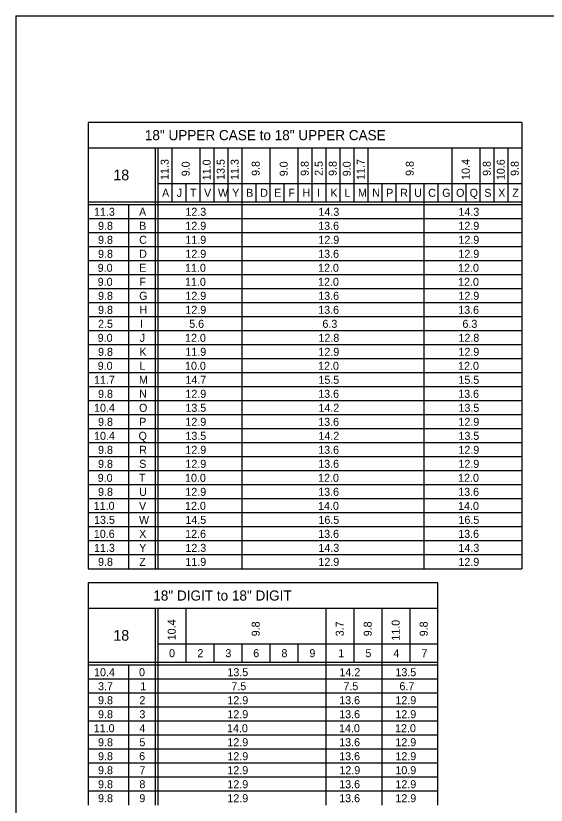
# Model space of a CAD drawing. Extents: x 638421 to 641849, y 297270 to 299646.
# Drawn here: x 640143.3 to 640342.2, y 297552.6 to 297848.6 of the extents above; entities that cross this region are included whole.
import ezdxf

# ---------------------------------------------------------------- set-up
doc = ezdxf.new("R2010")
doc.units = 0
doc.layers.add('1', color=7, linetype='Continuous')
doc.layers.add('2', color=7, linetype='Continuous')

msp = doc.modelspace()

# ---------------------------------------------------------------- linework, layer by layer
at = {"layer": '1'}
for q in [(640929.31, 297848.63), (640143.31, 297284.63)]:
    msp.add_line((640143.31, 297848.63), q, dxfattribs=at)
at = {"layer": '2'}
for p, q in [((640333.01, 297808.63), (640170.51, 297808.63)), ((640170.51, 297808.63), (640170.51, 297641.25)), ((640333.01, 297808.63), (640333.01, 297641.25)), ((640170.51, 297799.13), (640333.01, 297799.13)), ((640195.51, 297799.13), (640195.51, 297641.25)), ((640196.51, 297799.13), (640196.51, 297641.25)), ((640201.76, 297799.13), (640201.76, 297778.75)), ((640212.26, 297799.13), (640212.26, 297778.75)), ((640217.51, 297799.13), (640217.51, 297778.75)), ((640222.76, 297799.13), (640222.76, 297778.75)), ((640228.01, 297799.13), (640228.01, 297641.25)), ((640238.51, 297799.13), (640238.51, 297778.75)), ((640249.01, 297799.13), (640249.01, 297778.75)), ((640254.26, 297799.13), (640254.26, 297778.75)), ((640259.51, 297799.13), (640259.51, 297778.75)), ((640264.76, 297799.13), (640264.76, 297778.75)), ((640270.01, 297799.13), (640270.01, 297778.75)), ((640275.26, 297799.13), (640275.26, 297778.75)), ((640306.76, 297799.13), (640306.76, 297778.75)), ((640317.26, 297799.13), (640317.26, 297778.75)), ((640322.51, 297799.13), (640322.51, 297778.75)), ((640327.76, 297799.13), (640327.76, 297778.75)), ((640196.51, 297785.75), (640333.01, 297785.75)), ((640207.01, 297785.75), (640207.01, 297778.75)), ((640233.26, 297785.75), (640233.26, 297778.75)), ((640243.76, 297785.75), (640243.76, 297778.75)), ((640280.51, 297785.75), (640280.51, 297778.75)), ((640285.76, 297785.75), (640285.76, 297778.75)), ((640291.01, 297785.75), (640291.01, 297778.75)), ((640291.01, 297785.75), (640291.01, 297778.75)), ((640296.26, 297785.75), (640296.26, 297641.25)), ((640301.51, 297785.75), (640301.51, 297778.75)), ((640312.01, 297785.75), (640312.01, 297778.75)), ((640333.01, 297778.75), (640170.51, 297778.75)), ((640333.01, 297777.75), (640170.51, 297777.75)), ((640185.51, 297777.75), (640185.51, 297641.25)), ((640333.01, 297772.5), (640170.51, 297772.5)), ((640333.01, 297767.25), (640170.51, 297767.25)), ((640333.01, 297762), (640170.51, 297762)), ((640333.01, 297756.75), (640170.51, 297756.75)), ((640333.01, 297751.5), (640170.51, 297751.5)), ((640333.01, 297746.25), (640170.51, 297746.25)), ((640333.01, 297741), (640170.51, 297741)), ((640333.01, 297735.75), (640170.51, 297735.75)), ((640333.01, 297730.5), (640170.51, 297730.5)), ((640333.01, 297725.25), (640170.51, 297725.25)), ((640333.01, 297720), (640170.51, 297720)), ((640333.01, 297714.75), (640170.51, 297714.75)), ((640333.01, 297709.5), (640170.51, 297709.5)), ((640333.01, 297704.25), (640170.51, 297704.25)), ((640333.01, 297699), (640170.51, 297699)), ((640333.01, 297693.75), (640170.51, 297693.75)), ((640333.01, 297688.5), (640170.51, 297688.5)), ((640333.01, 297683.25), (640170.51, 297683.25)), ((640333.01, 297678), (640170.51, 297678)), ((640333.01, 297672.75), (640170.51, 297672.75)), ((640333.01, 297667.5), (640170.51, 297667.5)), ((640333.01, 297662.25), (640170.51, 297662.25)), ((640333.01, 297657), (640170.51, 297657)), ((640333.01, 297651.75), (640170.51, 297651.75)), ((640333.01, 297646.5), (640170.51, 297646.5)), ((640170.51, 297641.25), (640170.51, 297641.25)), ((640170.51, 297641.25), (640333.01, 297641.25)), ((640301.51, 297636), (640170.51, 297636)), ((640170.51, 297636), (640170.51, 297552.63)), ((640301.51, 297552.63), (640301.51, 297636)), ((640170.51, 297626.5), (640301.51, 297626.5)), ((640195.51, 297626.5), (640195.51, 297552.63)), ((640196.51, 297626.5), (640196.51, 297552.63)), ((640207.01, 297626.5), (640207.01, 297606.13)), ((640259.51, 297626.5), (640259.51, 297552.63)), ((640270.01, 297626.5), (640270.01, 297606.13)), ((640280.51, 297626.5), (640280.51, 297552.63)), ((640291.01, 297626.5), (640291.01, 297606.13)), ((640196.51, 297613.13), (640301.51, 297613.13)), ((640217.51, 297613.13), (640217.51, 297606.13)), ((640228.01, 297613.13), (640228.01, 297606.13)), ((640238.51, 297613.13), (640238.51, 297606.13)), ((640249.01, 297613.13), (640249.01, 297606.13)), ((640301.51, 297606.13), (640170.51, 297606.13)), ((640301.51, 297605.13), (640170.51, 297605.13)), ((640185.51, 297605.13), (640185.51, 297552.63)), ((640301.51, 297599.88), (640170.51, 297599.88)), ((640301.51, 297594.63), (640170.51, 297594.63)), ((640301.51, 297589.38), (640170.51, 297589.38)), ((640301.51, 297584.13), (640170.51, 297584.13)), ((640301.51, 297578.88), (640170.51, 297578.88)), ((640301.51, 297573.63), (640170.51, 297573.63)), ((640301.51, 297568.38), (640170.51, 297568.38)), ((640301.51, 297563.13), (640170.51, 297563.13)), ((640301.51, 297557.88), (640170.51, 297557.88))]:
    msp.add_line(p, q, dxfattribs=at)

# ---------------------------------------------------------------- texts
for s, height, p in [('18" UPPER CASE to 18" UPPER CASE', 3.8, (640191.7, 297801.98)), ('18', 4, (640179.88, 297786.94)), ('A', 3, (640198.16, 297780.75)), ('J', 3, (640203.64, 297780.75)), ('T', 3, (640208.64, 297780.75)), ('V', 3, (640213.91, 297780.75)), ('W', 3, (640219.13, 297780.75)), ('Y', 3, (640224.44, 297780.75)), ('B', 3, (640229.7, 297780.75)), ('D', 3, (640234.95, 297780.75)), ('E', 3, (640240.22, 297780.75)), ('F', 3, (640245.52, 297780.75)), ('H', 3, (640250.79, 297780.75)), ('I', 3, (640256.2, 297780.75)), ('K', 3, (640261.29, 297780.75)), ('L', 3, (640266.54, 297780.75)), ('M', 3, (640271.63, 297780.75)), ('N', 3, (640276.95, 297780.75)), ('P', 3, (640282.2, 297780.75)), ('R', 3, (640287.45, 297780.75)), ('U', 3, (640292.69, 297780.75)), ('C', 3, (640297.95, 297780.75)), ('G', 3, (640303.2, 297780.75)), ('O', 3, (640308.41, 297780.75)), ('Q', 3, (640313.48, 297780.75)), ('S', 3, (640318.97, 297780.75)), ('X', 3, (640324.19, 297780.75)), ('Z', 3, (640329.45, 297780.75)), ('11.3', 3, (640172.66, 297773.63)), ('A', 3, (640189.53, 297773.63)), ('12.3', 3, (640206.91, 297773.63)), ('14.3', 3, (640256.79, 297773.63)), ('14.3', 3, (640309.29, 297773.63)), ('9.8', 3, (640174.16, 297768.38)), ('B', 3, (640189.58, 297768.38)), ('12.9', 3, (640206.9, 297768.38)), ('13.6', 3, (640256.7, 297768.38)), ('12.9', 3, (640309.27, 297768.38)), ('9.8', 3, (640174.16, 297763.13)), ('C', 3, (640189.58, 297763.13)), ('11.9', 3, (640206.9, 297763.13)), ('12.9', 3, (640256.77, 297763.13)), ('12.9', 3, (640309.27, 297763.13)), ('9.8', 3, (640174.16, 297757.88)), ('D', 3, (640189.58, 297757.88)), ('12.9', 3, (640206.9, 297757.88)), ('13.6', 3, (640256.7, 297757.88)), ('12.9', 3, (640309.27, 297757.88)), ('9.0', 3, (640174.03, 297752.63)), ('E', 3, (640189.59, 297752.63)), ('11.0', 3, (640206.78, 297752.63)), ('12.0', 3, (640256.66, 297752.63)), ('12.0', 3, (640309.16, 297752.63)), ('9.0', 3, (640174.03, 297747.38)), ('F', 3, (640189.65, 297747.38)), ('11.0', 3, (640206.78, 297747.38)), ('12.0', 3, (640256.66, 297747.38)), ('12.0', 3, (640309.16, 297747.38)), ('9.8', 3, (640174.16, 297742.13)), ('G', 3, (640189.58, 297742.13)), ('12.9', 3, (640206.9, 297742.13)), ('13.6', 3, (640256.7, 297742.13)), ('12.9', 3, (640309.27, 297742.13)), ('9.8', 3, (640174.16, 297736.88)), ('H', 3, (640189.66, 297736.88)), ('12.9', 3, (640206.9, 297736.88)), ('13.6', 3, (640256.7, 297736.88)), ('13.6', 3, (640309.2, 297736.88)), ('2.5', 3, (640174.16, 297731.63)), ('5.6', 3, (640208.33, 297731.63)), ('6.3', 3, (640258.29, 297731.63)), ('6.3', 3, (640310.79, 297731.63)), ('I', 3, (640189.83, 297731.63)), ('9.0', 3, (640174.03, 297726.38)), ('J', 3, (640189.77, 297726.38)), ('12.0', 3, (640206.78, 297726.38)), ('12.8', 3, (640256.79, 297726.38)), ('12.8', 3, (640309.29, 297726.38)), ('9.8', 3, (640174.16, 297721.13)), ('K', 3, (640189.66, 297721.13)), ('11.9', 3, (640206.9, 297721.13)), ('12.9', 3, (640256.77, 297721.13)), ('12.9', 3, (640309.27, 297721.13)), ('9.0', 3, (640174.03, 297715.88)), ('L', 3, (640189.66, 297715.88)), ('10.0', 3, (640206.78, 297715.88)), ('12.0', 3, (640256.66, 297715.88)), ('12.0', 3, (640309.16, 297715.88)), ('11.7', 3, (640172.66, 297710.63)), ('M', 3, (640189.51, 297710.63)), ('14.7', 3, (640206.91, 297710.63)), ('15.5', 3, (640256.79, 297710.63)), ('15.5', 3, (640309.29, 297710.63)), ('9.8', 3, (640174.16, 297705.38)), ('N', 3, (640189.58, 297705.38)), ('12.9', 3, (640206.9, 297705.38)), ('13.6', 3, (640256.7, 297705.38)), ('13.6', 3, (640309.2, 297705.38)), ('10.4', 3, (640172.66, 297700.13)), ('O', 3, (640189.53, 297700.13)), ('13.5', 3, (640206.91, 297700.13)), ('14.2', 3, (640256.79, 297700.13)), ('13.5', 3, (640309.29, 297700.13)), ('9.8', 3, (640174.16, 297694.88)), ('P', 3, (640189.58, 297694.88)), ('12.9', 3, (640206.9, 297694.88)), ('13.6', 3, (640256.7, 297694.88)), ('12.9', 3, (640309.27, 297694.88)), ('10.4', 3, (640172.66, 297689.63)), ('Q', 3, (640189.35, 297689.63)), ('13.5', 3, (640206.91, 297689.63)), ('14.2', 3, (640256.79, 297689.63)), ('13.5', 3, (640309.29, 297689.63)), ('9.8', 3, (640174.16, 297684.38)), ('R', 3, (640189.58, 297684.38)), ('12.9', 3, (640206.9, 297684.38)), ('13.6', 3, (640256.7, 297684.38)), ('12.9', 3, (640309.27, 297684.38)), ('9.8', 3, (640174.16, 297679.13)), ('S', 3, (640189.59, 297679.13)), ('12.9', 3, (640206.9, 297679.13)), ('13.6', 3, (640256.7, 297679.13)), ('12.9', 3, (640309.27, 297679.13)), ('9.0', 3, (640174.03, 297673.88)), ('T', 3, (640189.52, 297673.88)), ('10.0', 3, (640206.78, 297673.88)), ('12.0', 3, (640256.66, 297673.88)), ('12.0', 3, (640309.16, 297673.88)), ('9.8', 3, (640174.16, 297668.63)), ('U', 3, (640189.57, 297668.63)), ('12.9', 3, (640206.9, 297668.63)), ('13.6', 3, (640256.7, 297668.63)), ('13.6', 3, (640309.2, 297668.63)), ('11.0', 3, (640172.53, 297663.38)), ('V', 3, (640189.53, 297663.38)), ('12.0', 3, (640206.78, 297663.38)), ('14.0', 3, (640256.66, 297663.38)), ('14.0', 3, (640309.16, 297663.38)), ('13.5', 3, (640172.66, 297658.13)), ('W', 3, (640189.51, 297658.13)), ('14.5', 3, (640206.91, 297658.13)), ('16.5', 3, (640256.79, 297658.13)), ('16.5', 3, (640309.29, 297658.13)), ('10.6', 3, (640172.58, 297652.88)), ('X', 3, (640189.57, 297652.88)), ('12.6', 3, (640206.83, 297652.88)), ('13.6', 3, (640256.7, 297652.88)), ('13.6', 3, (640309.2, 297652.88)), ('11.3', 3, (640172.66, 297647.63)), ('Y', 3, (640189.57, 297647.63)), ('12.3', 3, (640206.91, 297647.63)), ('14.3', 3, (640256.79, 297647.63)), ('14.3', 3, (640309.29, 297647.63)), ('9.8', 3, (640174.16, 297642.38)), ('Z', 3, (640189.58, 297642.38)), ('11.9', 3, (640206.9, 297642.38)), ('12.9', 3, (640256.77, 297642.38)), ('12.9', 3, (640309.27, 297642.38)), ('18" DIGIT to 18" DIGIT', 3.8, (640194.86, 297629.35)), ('18', 4, (640179.88, 297614.31)), ('0', 3, (640200.78, 297608.13)), ('2', 3, (640211.41, 297608.13)), ('3', 3, (640221.91, 297608.13)), ('6', 3, (640232.33, 297608.13)), ('8', 3, (640242.91, 297608.13)), ('9', 3, (640253.4, 297608.13)), ('1', 3, (640264.25, 297608.13)), ('5', 3, (640274.41, 297608.13)), ('4', 3, (640284.91, 297608.13)), ('7', 3, (640295.41, 297608.13)), ('10.4', 3, (640172.66, 297601)), ('0', 3, (640189.53, 297601)), ('13.5', 3, (640222.66, 297601)), ('14.2', 3, (640264.66, 297601)), ('13.5', 3, (640285.66, 297601)), ('3.7', 3, (640174.16, 297595.75)), ('1', 3, (640190, 297595.75)), ('7.5', 3, (640224.16, 297595.75)), ('7.5', 3, (640266.16, 297595.75)), ('6.7', 3, (640287.16, 297595.75)), ('9.8', 3, (640174.16, 297590.5)), ('2', 3, (640189.66, 297590.5)), ('12.9', 3, (640222.65, 297590.5)), ('13.6', 3, (640264.58, 297590.5)), ('12.9', 3, (640285.65, 297590.5)), ('9.8', 3, (640174.16, 297585.25)), ('3', 3, (640189.66, 297585.25)), ('12.9', 3, (640222.65, 297585.25)), ('13.6', 3, (640264.58, 297585.25)), ('12.9', 3, (640285.65, 297585.25)), ('11.0', 3, (640172.53, 297580)), ('4', 3, (640189.66, 297580)), ('14.0', 3, (640222.53, 297580)), ('14.0', 3, (640264.53, 297580)), ('12.0', 3, (640285.53, 297580)), ('9.8', 3, (640174.16, 297574.75)), ('12.9', 3, (640222.65, 297574.75)), ('13.6', 3, (640264.58, 297574.75)), ('12.9', 3, (640285.65, 297574.75)), ('5', 3, (640189.66, 297574.75)), ('9.8', 3, (640174.16, 297569.5)), ('6', 3, (640189.58, 297569.5)), ('12.9', 3, (640222.65, 297569.5)), ('13.6', 3, (640264.58, 297569.5)), ('12.9', 3, (640285.65, 297569.5)), ('9.8', 3, (640174.16, 297564.25)), ('7', 3, (640189.66, 297564.25)), ('12.9', 3, (640222.65, 297564.25)), ('12.9', 3, (640264.65, 297564.25)), ('10.9', 3, (640285.65, 297564.25)), ('9.8', 3, (640174.16, 297559)), ('8', 3, (640189.66, 297559)), ('12.9', 3, (640222.65, 297559)), ('13.6', 3, (640264.58, 297559)), ('12.9', 3, (640285.65, 297559)), ('9.8', 3, (640174.16, 297553.75)), ('9', 3, (640189.65, 297553.75)), ('12.9', 3, (640222.65, 297553.75)), ('13.6', 3, (640264.58, 297553.75)), ('12.9', 3, (640285.65, 297553.75))]:
    msp.add_text(s, height=height, dxfattribs=at).set_placement(p)
for s, p in [('11.3', (640200.64, 297787.09)), ('9.0', (640208.51, 297788.46)), ('11.0', (640216.39, 297786.96)), ('13.5', (640221.64, 297787.09)), ('11.3', (640226.89, 297787.09)), ('9.8', (640234.76, 297788.59)), ('9.0', (640245.26, 297788.46)), ('9.8', (640253.14, 297788.59)), ('2.5', (640258.39, 297788.59)), ('9.8', (640263.64, 297788.59)), ('9.0', (640268.89, 297788.46)), ('11.7', (640274.14, 297787.09)), ('9.8', (640292.51, 297788.59)), ('10.4', (640313.51, 297787.09)), ('9.8', (640321.39, 297788.59)), ('10.6', (640326.64, 297787.01)), ('9.8', (640331.89, 297788.59)), ('10.4', (640203.26, 297614.46)), ('9.8', (640234.76, 297615.96)), ('3.7', (640266.26, 297615.96)), ('9.8', (640276.76, 297615.96)), ('11.0', (640287.26, 297614.33)), ('9.8', (640297.76, 297615.96))]:
    msp.add_text(s, height=3, rotation=90, dxfattribs=at).set_placement(p)

doc.saveas('drawing.dxf')
